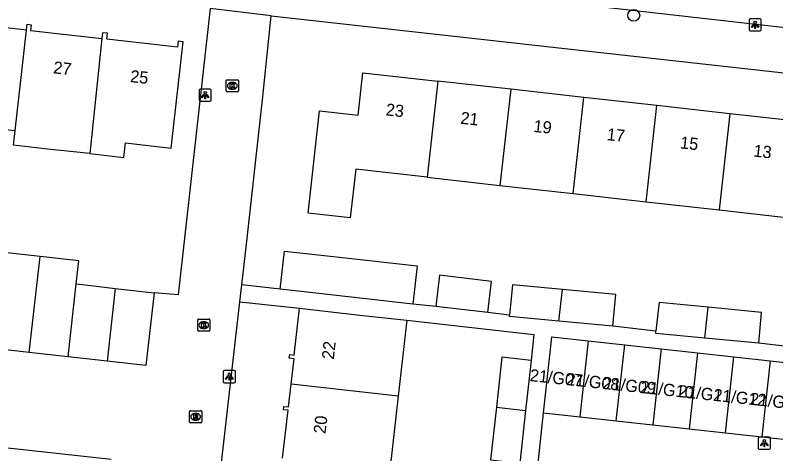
# Model space of a CAD drawing. Extents: x 162082 to 163393, y 388091 to 388632.
# Drawn here: x 162880.7 to 162943.3, y 388412.6 to 388448.7 of the extents above; entities that cross this region are included whole.
import ezdxf

# ---------------------------------------------------------------- set-up
doc = ezdxf.new("R2010")
doc.units = 0
for name, color, linetype in [('IMGEO_Boom', 7, 'Continuous'), ('IMGEO_Kolk', 7, 'Continuous'), ('IMGEO_Lichtpunt', 7, 'Continuous'), ('IMGEO_Muur', 7, 'Continuous'), ('IMGEO_Pand', 7, 'Continuous'), ('IMGEO_Pand_nummerreeks', 7, 'Continuous'), ('IMGEO_Rijbaan_lokaal_open', 7, 'Continuous'), ('IMGEO_Rioolput', 7, 'Continuous'), ('IMGEO_Voetpad_open', 7, 'Continuous')]:
    doc.layers.add(name, color=color, linetype=linetype)

msp = doc.modelspace()

# ---------------------------------------------------------------- linework, layer by layer
at = {"layer": 'IMGEO_Boom'}
msp.add_circle((162931.639, 388448.731), 0.489, dxfattribs=at)
at = {"layer": 'IMGEO_Kolk'}
for p, q in [((162898.059, 388442.5), (162898.059, 388443.352)), ((162898.134, 388443.426), (162898.986, 388443.426)), ((162899.06, 388443.352), (162899.06, 388442.5)), ((162898.547, 388443.206), (162898.572, 388443.206)), ((162898.986, 388442.426), (162898.134, 388442.426)), ((162898.57, 388442.646), (162898.545, 388442.646)), ((162895.707, 388422.793), (162895.707, 388423.645)), ((162895.782, 388423.719), (162896.634, 388423.719)), ((162896.195, 388423.499), (162896.22, 388423.499)), ((162896.708, 388423.645), (162896.708, 388422.793)), ((162896.634, 388422.719), (162895.782, 388422.719)), ((162896.218, 388422.939), (162896.193, 388422.939))]:
    msp.add_line(p, q, dxfattribs=at)
for points in [[(162898.059, 388442.5), (162898.059, 388443.352)], [(162898.134, 388443.426), (162898.986, 388443.426)], [(162899.06, 388443.352), (162899.06, 388442.5)], [(162898.38, 388443.126), (162898.503, 388443.126), (162898.503, 388442.975), (162898.633, 388443.126), (162898.797, 388443.126), (162898.651, 388442.975), (162898.804, 388442.726), (162898.652, 388442.726), (162898.567, 388442.89), (162898.503, 388442.823), (162898.503, 388442.726), (162898.38, 388442.726), (162898.38, 388443.126)], [(162898.986, 388442.426), (162898.134, 388442.426)], [(162895.707, 388422.793), (162895.707, 388423.645)], [(162895.782, 388423.719), (162896.634, 388423.719)], [(162896.028, 388423.419), (162896.151, 388423.419), (162896.151, 388423.268), (162896.281, 388423.419), (162896.445, 388423.419), (162896.299, 388423.268), (162896.452, 388423.019), (162896.3, 388423.019), (162896.215, 388423.183), (162896.151, 388423.116), (162896.151, 388423.019), (162896.028, 388423.019), (162896.028, 388423.419)], [(162896.708, 388423.645), (162896.708, 388422.793)], [(162896.634, 388422.719), (162895.782, 388422.719)]]:
    msp.add_lwpolyline(points, dxfattribs=at)
for centre, start, end in [((162898.136, 388443.35), 91.55205, 178.44795), ((162898.136, 388443.35), 91.55205, 178.44795), ((162898.984, 388443.35), 1.55205, 88.44795), ((162898.984, 388443.35), 1.55205, 88.44795), ((162898.136, 388442.502), 181.55205, 268.44795), ((162898.136, 388442.502), 181.55205, 268.44795), ((162898.984, 388442.502), 271.55205, 358.44795), ((162898.984, 388442.502), 271.55205, 358.44795), ((162895.784, 388423.643), 91.55205, 178.44795), ((162895.784, 388423.643), 91.55205, 178.44795), ((162896.632, 388423.643), 1.55205, 88.44795), ((162896.632, 388423.643), 1.55205, 88.44795), ((162895.784, 388422.795), 181.55205, 268.44795), ((162895.784, 388422.795), 181.55205, 268.44795), ((162896.632, 388422.795), 271.55205, 358.44795), ((162896.632, 388422.795), 271.55205, 358.44795)]:
    msp.add_arc(centre, 0.0765, start, end, dxfattribs=at)
for centre, major_axis, ratio, start_param, end_param in [((162898.546, 388442.926), (-0.387, 0.002), 0.722429, 4.712389, 7.853982), ((162898.571, 388442.926), (-0.39, 0.002), 0.717154, 1.570796, 4.712389), ((162896.194, 388423.219), (-0.387, 0.002), 0.722429, 4.712389, 7.853982), ((162896.219, 388423.219), (-0.39, 0.002), 0.717154, 1.570796, 4.712389)]:
    msp.add_ellipse(centre, major_axis=major_axis, ratio=ratio, start_param=start_param, end_param=end_param, dxfattribs=at)
at = {"layer": 'IMGEO_Lichtpunt'}
for p, q in [((162941.145, 388448.348), (162941.145, 388447.541)), ((162941.145, 388448.348), (162941.145, 388447.541)), ((162942.047, 388448.443), (162941.239, 388448.443)), ((162942.047, 388448.443), (162941.239, 388448.443)), ((162942.141, 388447.541), (162942.141, 388448.348)), ((162942.141, 388447.541), (162942.141, 388448.348)), ((162941.239, 388447.447), (162942.047, 388447.447)), ((162941.239, 388447.447), (162942.047, 388447.447)), ((162896.728, 388442.657), (162895.92, 388442.657)), ((162896.728, 388442.657), (162895.92, 388442.657)), ((162895.826, 388442.562), (162895.826, 388441.755)), ((162895.826, 388442.562), (162895.826, 388441.755)), ((162896.822, 388441.755), (162896.822, 388442.562)), ((162896.822, 388441.755), (162896.822, 388442.562)), ((162895.92, 388441.661), (162896.728, 388441.661)), ((162895.92, 388441.661), (162896.728, 388441.661)), ((162898.714, 388419.474), (162897.906, 388419.474)), ((162898.714, 388419.474), (162897.906, 388419.474)), ((162897.812, 388419.379), (162897.812, 388418.572)), ((162897.812, 388419.379), (162897.812, 388418.572)), ((162898.808, 388418.572), (162898.808, 388419.379)), ((162898.808, 388418.572), (162898.808, 388419.379)), ((162897.906, 388418.478), (162898.714, 388418.478)), ((162897.906, 388418.478), (162898.714, 388418.478)), ((162941.901, 388413.893), (162941.901, 388413.086)), ((162941.901, 388413.893), (162941.901, 388413.086)), ((162942.803, 388413.988), (162941.995, 388413.988)), ((162942.803, 388413.988), (162941.995, 388413.988)), ((162942.897, 388413.086), (162942.897, 388413.893)), ((162942.897, 388413.086), (162942.897, 388413.893)), ((162941.995, 388412.992), (162942.803, 388412.992)), ((162941.995, 388412.992), (162942.803, 388412.992))]:
    msp.add_line(p, q, dxfattribs=at)
for points in [[(162941.519, 388448.012), (162941.558, 388447.984), (162941.37, 388447.722), (162941.332, 388447.749), (162941.519, 388448.012)], [(162941.621, 388447.964), (162941.668, 388447.964), (162941.668, 388447.642), (162941.621, 388447.642), (162941.621, 388447.964)], [(162941.731, 388447.984), (162941.769, 388448.011), (162941.956, 388447.749), (162941.917, 388447.721), (162941.731, 388447.984)], [(162896.2, 388442.226), (162896.239, 388442.198), (162896.051, 388441.936), (162896.013, 388441.963), (162896.2, 388442.226)], [(162896.302, 388442.178), (162896.349, 388442.178), (162896.349, 388441.856), (162896.302, 388441.856), (162896.302, 388442.178)], [(162896.412, 388442.198), (162896.45, 388442.225), (162896.637, 388441.963), (162896.598, 388441.935), (162896.412, 388442.198)], [(162898.186, 388419.043), (162898.225, 388419.015), (162898.037, 388418.753), (162897.999, 388418.78), (162898.186, 388419.043)], [(162898.288, 388418.995), (162898.335, 388418.995), (162898.335, 388418.673), (162898.288, 388418.673), (162898.288, 388418.995)], [(162898.398, 388419.015), (162898.436, 388419.042), (162898.623, 388418.78), (162898.584, 388418.752), (162898.398, 388419.015)], [(162942.275, 388413.557), (162942.314, 388413.529), (162942.126, 388413.267), (162942.088, 388413.294), (162942.275, 388413.557)], [(162942.377, 388413.509), (162942.424, 388413.509), (162942.424, 388413.187), (162942.377, 388413.187), (162942.377, 388413.509)], [(162942.487, 388413.529), (162942.525, 388413.556), (162942.712, 388413.294), (162942.673, 388413.266), (162942.487, 388413.529)]]:
    msp.add_lwpolyline(points, dxfattribs=at)
for centre in [(162941.644, 388448.146), (162896.325, 388442.36), (162898.311, 388419.177), (162942.4, 388413.691)]:
    msp.add_circle(centre, 0.0994, dxfattribs=at)
for centre, start, end in [((162941.239, 388448.348), 90, 180), ((162941.239, 388448.348), 90, 180), ((162942.047, 388448.348), 0, 90), ((162942.047, 388448.348), 0, 90), ((162941.239, 388447.541), 180, 270), ((162941.239, 388447.541), 180, 270), ((162942.047, 388447.541), 270, 0), ((162942.047, 388447.541), 270, 360), ((162895.92, 388442.562), 90, 180), ((162895.92, 388442.562), 90, 180), ((162896.728, 388442.562), 0, 90), ((162896.728, 388442.562), 0, 90), ((162895.92, 388441.755), 180, 270), ((162895.92, 388441.755), 180, 270), ((162896.728, 388441.755), 270, 0), ((162896.728, 388441.755), 270, 360), ((162897.906, 388419.379), 90, 180), ((162897.906, 388419.379), 90, 180), ((162898.714, 388419.379), 0, 90), ((162898.714, 388419.379), 0, 90), ((162897.906, 388418.572), 180, 270), ((162897.906, 388418.572), 180, 270), ((162898.714, 388418.572), 270, 0), ((162898.714, 388418.572), 270, 360), ((162941.995, 388413.893), 90, 180), ((162941.995, 388413.893), 90, 180), ((162942.803, 388413.893), 0, 90), ((162942.803, 388413.893), 0, 90), ((162941.995, 388413.086), 180, 270), ((162941.995, 388413.086), 180, 270), ((162942.803, 388413.086), 270, 0), ((162942.803, 388413.086), 270, 360)]:
    msp.add_arc(centre, 0.0946, start, end, dxfattribs=at)
at = {"layer": 'IMGEO_Muur'}
msp.add_lwpolyline([(162899.718, 388429.891), (162901.051, 388441.765)], dxfattribs=at)
at = {"layer": 'IMGEO_Pand'}
for points in [[(162881.6, 388447.515), (162875.65, 388448.193), (162875.705, 388448.675), (162875.394, 388448.711), (162875.34, 388448.231)], [(162881.6, 388447.515), (162881.654, 388447.992), (162881.996, 388447.953), (162881.942, 388447.481), (162887.816, 388446.812)], [(162880.674, 388439.248), (162881.6, 388447.515)], [(162886.814, 388437.342), (162889.613, 388437.023), (162889.75, 388438.221), (162893.523, 388437.791), (162894.521, 388446.549), (162894.106, 388446.596), (162894.049, 388446.096), (162888.213, 388446.761), (162888.269, 388447.254), (162887.872, 388447.299), (162887.816, 388446.812)], [(162887.816, 388446.812), (162886.814, 388437.342)], [(162914.607, 388435.402), (162908.728, 388436.06), (162908.281, 388432.062), (162904.801, 388432.452), (162905.742, 388440.864), (162908.935, 388440.507), (162909.327, 388444.003), (162915.491, 388443.314)], [(162915.491, 388443.314), (162914.607, 388435.402)], [(162921.509, 388442.641), (162915.491, 388443.314)], [(162921.509, 388442.641), (162920.615, 388434.73)], [(162927.526, 388441.968), (162921.509, 388442.641)], [(162926.642, 388434.056), (162927.526, 388441.968)], [(162933.544, 388441.295), (162927.526, 388441.968)], [(162932.66, 388433.383), (162933.544, 388441.295)], [(162939.561, 388440.622), (162933.544, 388441.295)], [(162939.561, 388440.622), (162938.677, 388432.71)], [(162945.579, 388439.949), (162939.561, 388440.622)], [(162874.412, 388439.959), (162874.277, 388438.775), (162877.077, 388438.456), (162877.212, 388439.643), (162880.674, 388439.248)], [(162886.814, 388437.342), (162883.341, 388437.72), (162880.537, 388438.039), (162880.674, 388439.248)], [(162914.607, 388435.402), (162920.615, 388434.73)], [(162920.615, 388434.73), (162926.642, 388434.056)], [(162926.642, 388434.056), (162932.66, 388433.383)], [(162932.66, 388433.383), (162938.677, 388432.71)], [(162938.677, 388432.71), (162944.692, 388432.037)], [(162882.714, 388428.878), (162879.513, 388429.238), (162879.298, 388427.326), (162879.182, 388426.295), (162878.624, 388421.326)], [(162881.829, 388420.966), (162882.714, 388428.878)], [(162885.703, 388426.606), (162885.916, 388428.518), (162882.714, 388428.878)], [(162902.497, 388426.18), (162902.847, 388429.313), (162907.642, 388428.776), (162913.779, 388428.089), (162913.429, 388424.958)], [(162919.621, 388424.248), (162919.925, 388426.812), (162915.623, 388427.322), (162915.319, 388424.758)], [(162885.033, 388420.605), (162885.703, 388426.606)], [(162885.703, 388426.606), (162887.147, 388426.444), (162888.907, 388426.246)], [(162925.76, 388426.156), (162921.64, 388426.546), (162921.403, 388424.042)], [(162888.907, 388426.246), (162888.237, 388420.245)], [(162892.115, 388425.885), (162891.441, 388419.885), (162888.237, 388420.245)], [(162888.907, 388426.246), (162892.115, 388425.885)], [(162913.429, 388424.958), (162904.243, 388425.985), (162902.497, 388426.18)], [(162925.469, 388423.556), (162925.76, 388426.156)], [(162929.909, 388423.135), (162930.156, 388425.739), (162925.76, 388426.156)], [(162903.406, 388418.355), (162903.642, 388420.45), (162903.257, 388420.493), (162903.291, 388420.789), (162903.656, 388420.747), (162904.09, 388424.61)], [(162904.09, 388424.61), (162909.059, 388424.051), (162912.937, 388423.615)], [(162919.621, 388424.248), (162915.319, 388424.758)], [(162937.781, 388424.686), (162933.731, 388425.069), (162933.711, 388424.892), (162933.467, 388422.713)], [(162937.496, 388422.142), (162937.781, 388424.686)], [(162941.935, 388421.722), (162942.176, 388424.271), (162937.781, 388424.686)], [(162925.469, 388423.556), (162921.393, 388423.942), (162921.403, 388424.042)], [(162912.937, 388423.615), (162912.234, 388417.362)], [(162929.909, 388423.135), (162925.469, 388423.556)], [(162937.496, 388422.142), (162933.446, 388422.526), (162933.467, 388422.713)], [(162924.205, 388416), (162924.753, 388420.97), (162924.895, 388422.26), (162927.892, 388421.93)], [(162941.935, 388421.722), (162937.496, 388422.142)], [(162927.892, 388421.93), (162927.202, 388415.67)], [(162927.892, 388421.93), (162930.89, 388421.599)], [(162930.2, 388415.339), (162930.89, 388421.599)], [(162930.89, 388421.599), (162933.887, 388421.268)], [(162881.829, 388420.966), (162878.624, 388421.326)], [(162885.033, 388420.605), (162881.829, 388420.966)], [(162933.887, 388421.268), (162933.197, 388415.009)], [(162933.887, 388421.268), (162936.885, 388420.938)], [(162936.885, 388420.938), (162936.194, 388414.678)], [(162936.885, 388420.938), (162939.882, 388420.608)], [(162888.237, 388420.245), (162885.033, 388420.605)], [(162923.182, 388420.316), (162920.778, 388420.581), (162920.323, 388416.452)], [(162923.182, 388420.316), (162922.726, 388416.182)], [(162939.192, 388414.348), (162939.882, 388420.608)], [(162939.882, 388420.608), (162942.879, 388420.277)], [(162942.879, 388420.277), (162942.189, 388414.018)], [(162942.879, 388420.277), (162945.877, 388419.946)], [(162902.702, 388412.256), (162903.148, 388416.214), (162902.781, 388416.255), (162902.811, 388416.521), (162903.195, 388416.477), (162903.406, 388418.355)], [(162912.234, 388417.362), (162903.406, 388418.355)], [(162912.234, 388417.362), (162911.547, 388411.261)], [(162920.323, 388416.452), (162919.845, 388412.119), (162922.249, 388411.854)], [(162920.323, 388416.452), (162922.726, 388416.182)], [(162922.726, 388416.182), (162922.249, 388411.854)], [(162924.205, 388416), (162927.202, 388415.67)], [(162927.202, 388415.67), (162930.2, 388415.339)], [(162930.2, 388415.339), (162933.197, 388415.009)], [(162933.197, 388415.009), (162936.194, 388414.678)], [(162936.194, 388414.678), (162939.192, 388414.348)], [(162939.192, 388414.348), (162942.189, 388414.018)], [(162942.189, 388414.018), (162945.187, 388413.687)]]:
    msp.add_lwpolyline(points, dxfattribs=at)
at = {"layer": 'IMGEO_Rijbaan_lokaal_open'}
for points in [[(162896.732, 388449.301), (162894.103, 388425.718), (162892.115, 388425.885)], [(162901.761, 388448.679), (162896.732, 388449.301)], [(162899.336, 388426.532), (162899.718, 388429.891), (162901.051, 388441.765), (162901.761, 388448.679)], [(162899.178, 388425.142), (162899.336, 388426.532)], [(162897.59, 388411.162), (162899.178, 388425.142)], [(162923.038, 388405.139), (162924.205, 388416)], [(162879.563, 388413.177), (162888.58, 388412.169)]]:
    msp.add_lwpolyline(points, dxfattribs=at)
at = {"layer": 'IMGEO_Rioolput'}
for p, q in [((162895.036, 388415.248), (162895.036, 388416.1)), ((162895.111, 388416.174), (162895.963, 388416.174)), ((162895.524, 388415.954), (162895.549, 388415.954)), ((162896.037, 388416.1), (162896.037, 388415.248)), ((162895.963, 388415.174), (162895.111, 388415.174)), ((162895.547, 388415.394), (162895.522, 388415.394))]:
    msp.add_line(p, q, dxfattribs=at)
for points in [[(162895.036, 388415.248), (162895.036, 388416.1)], [(162895.111, 388416.174), (162895.963, 388416.174)], [(162895.625, 388415.872), (162895.373, 388415.874), (162895.373, 388415.474)], [(162895.551, 388415.793), (162895.497, 388415.793), (162895.497, 388415.712)], [(162895.497, 388415.712), (162895.549, 388415.712)], [(162896.037, 388416.1), (162896.037, 388415.248)], [(162895.963, 388415.174), (162895.111, 388415.174)], [(162895.373, 388415.474), (162895.497, 388415.474), (162895.497, 388415.636), (162895.508, 388415.636)], [(162895.555, 388415.607), (162895.626, 388415.474), (162895.766, 388415.474), (162895.701, 388415.6)]]:
    msp.add_lwpolyline(points, dxfattribs=at)
for centre, radius, start, end in [((162895.113, 388416.098), 0.0765, 91.55205, 178.44795), ((162895.113, 388416.098), 0.0765, 91.55205, 178.44795), ((162895.533, 388415.901), 0.19, 274.7715, 282.96867), ((162895.557, 388415.697), 0.0964, 77.00612, 93.18647), ((162895.571, 388415.754), 0.0378, 276.66336, 79.67722), ((162895.624, 388415.762), 0.109, 350.36119, 89.41601), ((162895.622, 388415.762), 0.112, 277.58423, 350.98172), ((162895.961, 388416.098), 0.0765, 1.55205, 88.44795), ((162895.961, 388416.098), 0.0765, 1.55205, 88.44795), ((162895.113, 388415.25), 0.0765, 181.55205, 268.44795), ((162895.113, 388415.25), 0.0765, 181.55205, 268.44795), ((162895.507, 388415.583), 0.0533, 26.02933, 88.69889), ((162895.606, 388415.547), 0.108, 29.51342, 73.79051), ((162895.961, 388415.25), 0.0765, 271.55205, 358.44795), ((162895.961, 388415.25), 0.0765, 271.55205, 358.44795)]:
    msp.add_arc(centre, radius, start, end, dxfattribs=at)
for centre, major_axis, ratio, start_param, end_param in [((162895.523, 388415.674), (-0.387, 0.002), 0.722429, 4.712389, 7.853982), ((162895.548, 388415.674), (-0.39, 0.002), 0.717154, 1.570796, 4.712389)]:
    msp.add_ellipse(centre, major_axis=major_axis, ratio=ratio, start_param=start_param, end_param=end_param, dxfattribs=at)
at = {"layer": 'IMGEO_Voetpad_open'}
for points in [[(162907.902, 388451.85), (162984.007, 388443.238), (162987.61, 388442.83), (162997.358, 388441.727)], [(162901.761, 388448.679), (162982.293, 388439.752)], [(162902.497, 388426.18), (162899.336, 388426.532)], [(162899.178, 388425.142), (162904.09, 388424.61)], [(162915.319, 388424.758), (162913.429, 388424.958)], [(162921.403, 388424.042), (162919.621, 388424.248)], [(162912.937, 388423.615), (162923.416, 388422.437), (162923.182, 388420.316)], [(162933.467, 388422.713), (162929.909, 388423.135)], [(162945.42, 388421.33), (162941.935, 388421.722)]]:
    msp.add_lwpolyline(points, dxfattribs=at)

# ---------------------------------------------------------------- texts
at = {"layer": 'IMGEO_Pand_nummerreeks'}
for s, rotation, p in [('27', 353.5345, (162883.769, 388443.96)), ('25', 353.5345, (162890.105, 388443.241)), ('23', 353.61861, (162911.163, 388440.497)), ('21', 353.61861, (162917.317, 388439.809)), ('19', 353.61861, (162923.337, 388439.136)), ('17', 353.61861, (162929.379, 388438.46)), ('15', 353.61861, (162935.421, 388437.784)), ('13', 353.61861, (162941.464, 388437.108)), ('22', 83.67268, (162906.919, 388420.358)), ('21/G07', 353.87364, (162923.039, 388418.616)), ('21/G08', 353.87364, (162926.049, 388418.293)), ('21/G09', 353.87364, (162929.05, 388417.971)), ('21/G10', 353.87364, (162932.154, 388417.638)), ('21/G11', 353.87364, (162935.267, 388417.304)), ('21/G12', 353.87364, (162938.158, 388416.994)), ('21/G13', 353.87364, (162941.171, 388416.67)), ('20', 83.67268, (162906.239, 388414.231))]:
    msp.add_text(s, height=1, rotation=rotation, dxfattribs=at).set_placement(p)

doc.saveas('drawing.dxf')
